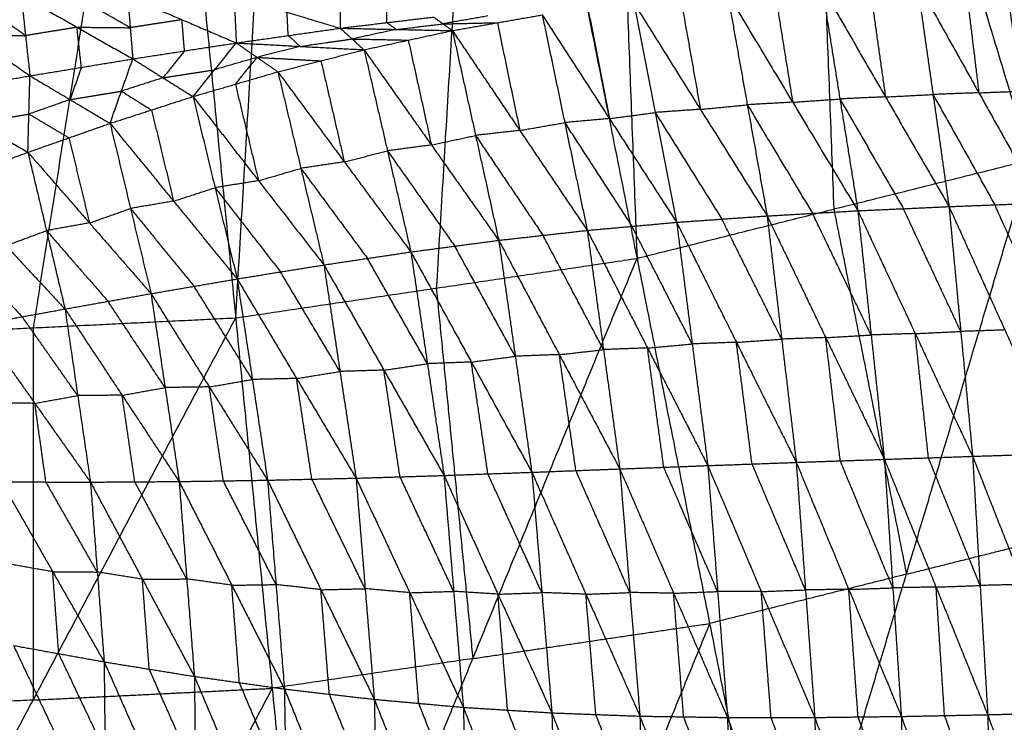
# Model space of a CAD drawing. Header units: millimetres. Extents: x -106 to 110, y -96 to 120.
# Tile 532 of 656: x 4 to 14, y -35 to -28. Entities that reach past the tile are written whole.
import ezdxf

# ---------------------------------------------------------------- set-up
doc = ezdxf.new("R2010")
doc.units = ezdxf.units.MM
doc.header["$MEASUREMENT"] = 0
doc.layers.add('Default', color=7, linetype='Continuous', true_color=0x000000)

msp = doc.modelspace()

# ---------------------------------------------------------------- linework, layer by layer
at = {"layer": 'Default'}
for points in [[(12.02, -12.671, 3.749), (13.149, -20.894, 3.779), (14.278, -29.117, 3.809)], [(12.02, -12.671, 3.749), (15.132, -20.185, 3.779), (18.244, -27.698, 3.809)], [(9.557, -13.552, 3.749), (9.875, -21.846, 3.779), (10.193, -30.141, 3.809)], [(9.557, -13.552, 3.749), (11.918, -21.335, 3.779), (14.278, -29.117, 3.809)], [(6.026, -30.759, 3.809), (6.523, -22.473, 3.779), (7.019, -14.187, 3.749)], [(7.019, -14.187, 3.749), (8.606, -22.164, 3.779), (10.193, -30.141, 3.809)], [(1.819, -30.966, 3.809), (3.125, -22.768, 3.779), (4.432, -14.571, 3.749)], [(4.432, -14.571, 3.749), (5.229, -22.665, 3.779), (6.026, -30.759, 3.809)], [(11.918, -21.335, 3.779), (12.077, -25.482, 3.794), (12.236, -29.629, 3.809)], [(8.606, -22.164, 3.779), (8.358, -26.307, 3.794), (8.109, -30.45, 3.809)], [(5.229, -22.665, 3.779), (4.576, -26.764, 3.794), (3.923, -30.862, 3.809)], [(13.101, -27.275, 0.067), (13.266, -28.439, -0.882), (13.432, -29.603, -1.83)], [(13.101, -27.275, 0.067), (13.742, -28.421, -0.885), (14.383, -29.566, -1.837)], [(13.6, -27.256, 0.067), (13.671, -27.838, -0.409), (13.742, -28.421, -0.885)], [(2.695, -27.396, -1.196), (3.293, -27.82, -0.896), (3.89, -28.245, -0.596)], [(11.132, -27.392, 0.065), (11.338, -28.546, -0.866), (11.544, -29.7, -1.797)], [(11.132, -27.392, 0.065), (11.809, -28.519, -0.876), (12.486, -29.646, -1.817)], [(11.622, -27.358, 0.065), (11.716, -27.939, -0.406), (11.809, -28.519, -0.876)], [(12.113, -27.324, 0.065), (12.299, -28.485, -0.876), (12.486, -29.646, -1.817)], [(12.113, -27.324, 0.065), (12.772, -28.464, -0.882), (13.432, -29.603, -1.83)], [(12.607, -27.299, 0.066), (12.69, -27.881, -0.408), (12.772, -28.464, -0.882)], [(3.844, -27.828, -0.79), (3.546, -27.616, -0.94), (3.247, -27.403, -1.091)], [(3.799, -27.411, -0.985), (3.844, -27.828, -0.79), (3.89, -28.245, -0.596)], [(3.799, -27.411, -0.985), (4.378, -27.74, -0.724), (4.958, -28.069, -0.464)], [(4.931, -27.745, -0.62), (4.641, -27.58, -0.751), (4.352, -27.416, -0.881)], [(4.905, -27.42, -0.777), (4.931, -27.745, -0.62), (4.958, -28.069, -0.464)], [(4.905, -27.42, -0.777), (5.468, -27.662, -0.559), (6.032, -27.903, -0.341)], [(6.009, -27.42, -0.582), (6.021, -27.661, -0.461), (6.032, -27.903, -0.341)], [(6.009, -27.42, -0.582), (6.56, -27.585, -0.406), (7.111, -27.75, -0.23)], [(7.109, -27.41, -0.407), (7.11, -27.58, -0.319), (7.111, -27.75, -0.23)], [(10.159, -27.486, 0.064), (10.381, -28.626, -0.852), (10.604, -29.766, -1.769)], [(10.159, -27.486, 0.064), (10.851, -28.593, -0.867), (11.544, -29.7, -1.797)], [(10.646, -27.439, 0.064), (10.749, -28.016, -0.401), (10.851, -28.593, -0.867)], [(6.571, -27.827, -0.285), (6.566, -27.706, -0.346), (6.56, -27.585, -0.406)], [(7.596, -27.692, -0.187), (7.595, -27.607, -0.231), (7.595, -27.522, -0.276)], [(9.684, -27.549, 0.064), (9.795, -28.119, -0.394), (9.906, -28.689, -0.852)], [(5.468, -27.662, -0.559), (5.2, -27.703, -0.59), (4.931, -27.745, -0.62)], [(5.495, -27.986, -0.402), (5.482, -27.824, -0.481), (5.468, -27.662, -0.559)], [(7.111, -27.75, -0.23), (7.596, -27.692, -0.187), (8.08, -27.634, -0.144)], [(7.596, -27.692, -0.187), (7.645, -27.727, -0.135), (7.694, -27.763, -0.083)], [(8.08, -27.634, -0.144), (8.178, -27.705, -0.04), (8.276, -27.775, 0.064)], [(8.645, -27.623, -0.04), (8.411, -27.664, -0.04), (8.178, -27.705, -0.04)], [(8.178, -27.705, -0.04), (8.46, -27.699, 0.012), (8.743, -27.693, 0.064)], [(8.276, -27.775, 0.064), (8.743, -27.693, 0.064), (9.209, -27.612, 0.064)], [(8.743, -27.693, 0.064), (8.859, -28.253, -0.384), (8.976, -28.812, -0.833)], [(9.209, -27.612, 0.064), (9.442, -28.731, -0.833), (9.676, -29.85, -1.729)], [(9.209, -27.612, 0.064), (9.906, -28.689, -0.852), (10.604, -29.766, -1.769)], [(4.378, -27.74, -0.724), (4.111, -27.784, -0.757), (3.844, -27.828, -0.79)], [(4.424, -28.157, -0.53), (4.401, -27.949, -0.627), (4.378, -27.74, -0.724)], [(4.378, -27.74, -0.724), (4.655, -27.742, -0.672), (4.931, -27.745, -0.62)], [(6.032, -27.903, -0.341), (6.571, -27.827, -0.285), (7.111, -27.75, -0.23)], [(7.111, -27.75, -0.23), (7.235, -27.862, -0.083), (7.359, -27.974, 0.064)], [(7.111, -27.75, -0.23), (7.694, -27.763, -0.083), (8.276, -27.775, 0.064)], [(7.694, -27.763, -0.083), (7.464, -27.812, -0.083), (7.235, -27.862, -0.083)], [(7.359, -27.974, 0.064), (7.818, -27.874, 0.064), (8.276, -27.775, 0.064)], [(7.694, -27.763, -0.083), (7.936, -27.734, -0.062), (8.178, -27.705, -0.04)], [(8.276, -27.775, 0.064), (8.517, -28.864, -0.806), (8.757, -29.953, -1.676)], [(8.276, -27.775, 0.064), (8.976, -28.812, -0.833), (9.676, -29.85, -1.729)], [(3.293, -27.82, -0.896), (3.569, -27.824, -0.843), (3.844, -27.828, -0.79)], [(4.958, -28.069, -0.464), (5.495, -27.986, -0.402), (6.032, -27.903, -0.341)], [(5.583, -28.46, 0.065), (5.808, -28.182, -0.138), (6.032, -27.903, -0.341)], [(6.032, -27.903, -0.341), (6.248, -28.053, -0.138), (6.464, -28.203, 0.065)], [(6.032, -27.903, -0.341), (6.696, -27.939, -0.138), (7.359, -27.974, 0.064)], [(6.571, -27.827, -0.285), (6.634, -27.883, -0.212), (6.696, -27.939, -0.138)], [(6.696, -27.939, -0.138), (6.965, -27.9, -0.111), (7.235, -27.862, -0.083)], [(7.235, -27.862, -0.083), (7.526, -27.868, -0.01), (7.818, -27.874, 0.064)], [(7.818, -27.874, 0.064), (7.938, -28.419, -0.371), (8.058, -28.963, -0.806)], [(5.495, -27.986, -0.402), (5.383, -28.125, -0.301), (5.271, -28.265, -0.199)], [(6.696, -27.939, -0.138), (6.472, -27.996, -0.138), (6.248, -28.053, -0.138)], [(6.464, -28.203, 0.065), (6.911, -28.089, 0.064), (7.359, -27.974, 0.064)], [(7.359, -27.974, 0.064), (7.602, -29.024, -0.772), (7.845, -30.074, -1.609)], [(7.359, -27.974, 0.064), (8.058, -28.963, -0.806), (8.757, -29.953, -1.676)], [(3.89, -28.245, -0.596), (4.424, -28.157, -0.53), (4.958, -28.069, -0.464)], [(4.722, -28.739, 0.066), (4.84, -28.404, -0.199), (4.958, -28.069, -0.464)], [(4.958, -28.069, -0.464), (5.271, -28.265, -0.199), (5.583, -28.46, 0.065)], [(6.248, -28.053, -0.138), (6.028, -28.117, -0.138), (5.808, -28.182, -0.138)], [(6.023, -28.332, 0.065), (6.136, -28.192, -0.036), (6.248, -28.053, -0.138)], [(6.248, -28.053, -0.138), (6.58, -28.071, -0.037), (6.911, -28.089, 0.064)], [(6.911, -28.089, 0.064), (7.033, -28.614, -0.354), (7.154, -29.139, -0.772)], [(4.424, -28.157, -0.53), (4.365, -28.324, -0.397), (4.306, -28.492, -0.265)], [(5.271, -28.265, -0.199), (5.539, -28.223, -0.168), (5.808, -28.182, -0.138)], [(5.583, -28.46, 0.065), (6.023, -28.332, 0.065), (6.464, -28.203, 0.065)], [(6.464, -28.203, 0.065), (6.703, -29.206, -0.732), (6.942, -30.209, -1.528)], [(6.464, -28.203, 0.065), (7.154, -29.139, -0.772), (7.845, -30.074, -1.609)], [(2.83, -28.427, -0.731), (3.36, -28.336, -0.663), (3.89, -28.245, -0.596)], [(3.869, -29.039, 0.068), (3.879, -28.642, -0.264), (3.89, -28.245, -0.596)], [(3.89, -28.245, -0.596), (4.306, -28.492, -0.265), (4.722, -28.739, 0.066)], [(5.271, -28.265, -0.199), (5.055, -28.334, -0.199), (4.84, -28.404, -0.199)], [(4.306, -28.492, -0.265), (4.573, -28.448, -0.232), (4.84, -28.404, -0.199)], [(4.84, -28.404, -0.199), (4.996, -28.502, -0.066), (5.152, -28.599, 0.066)], [(6.023, -28.332, 0.065), (6.143, -28.833, -0.333), (6.263, -29.334, -0.731)], [(13.742, -28.421, -0.885), (13.992, -28.411, -0.885), (14.242, -28.402, -0.885)], [(2.83, -28.427, -0.731), (3.35, -28.733, -0.331), (3.869, -29.039, 0.068)], [(4.306, -28.492, -0.265), (4.093, -28.567, -0.264), (3.879, -28.642, -0.264)], [(4.722, -28.739, 0.066), (5.152, -28.599, 0.066), (5.583, -28.46, 0.065)], [(5.583, -28.46, 0.065), (5.812, -29.407, -0.685), (6.041, -30.354, -1.435)], [(5.583, -28.46, 0.065), (6.263, -29.334, -0.731), (6.942, -30.209, -1.528)], [(11.809, -28.519, -0.876), (11.573, -28.532, -0.871), (11.338, -28.546, -0.866)], [(11.809, -28.519, -0.876), (12.054, -28.502, -0.876), (12.299, -28.485, -0.876)], [(12.772, -28.464, -0.882), (12.536, -28.474, -0.879), (12.299, -28.485, -0.876)], [(12.299, -28.485, -0.876), (12.629, -29.055, -1.35), (12.959, -29.625, -1.824)], [(12.772, -28.464, -0.882), (13.019, -28.451, -0.882), (13.266, -28.439, -0.882)], [(13.742, -28.421, -0.885), (13.504, -28.43, -0.884), (13.266, -28.439, -0.882)], [(13.266, -28.439, -0.882), (13.587, -29.012, -1.358), (13.908, -29.585, -1.834)], [(5.152, -28.599, 0.066), (5.267, -29.073, -0.309), (5.381, -29.546, -0.684)], [(10.851, -28.593, -0.867), (10.616, -28.609, -0.859), (10.381, -28.626, -0.852)], [(10.851, -28.593, -0.867), (11.095, -28.569, -0.866), (11.338, -28.546, -0.866)], [(11.338, -28.546, -0.866), (11.676, -29.109, -1.337), (12.015, -29.673, -1.807)], [(3.35, -28.733, -0.331), (3.614, -28.687, -0.298), (3.879, -28.642, -0.264)], [(3.879, -28.642, -0.264), (4.087, -28.765, -0.099), (4.295, -28.889, 0.067)], [(9.906, -28.689, -0.852), (9.674, -28.71, -0.842), (9.442, -28.731, -0.833)], [(9.906, -28.689, -0.852), (10.144, -28.658, -0.852), (10.381, -28.626, -0.852)], [(10.381, -28.626, -0.852), (10.728, -29.179, -1.318), (11.074, -29.733, -1.783)], [(3.869, -29.039, 0.068), (4.295, -28.889, 0.067), (4.722, -28.739, 0.066)], [(4.722, -28.739, 0.066), (4.934, -29.623, -0.633), (5.147, -30.507, -1.333)], [(4.722, -28.739, 0.066), (5.381, -29.546, -0.684), (6.041, -30.354, -1.435)], [(8.976, -28.812, -0.833), (8.746, -28.838, -0.819), (8.517, -28.864, -0.806)], [(8.976, -28.812, -0.833), (9.209, -28.772, -0.833), (9.442, -28.731, -0.833)], [(9.442, -28.731, -0.833), (9.791, -29.27, -1.291), (10.14, -29.808, -1.749)], [(4.295, -28.889, 0.067), (4.402, -29.331, -0.283), (4.508, -29.773, -0.633)], [(8.058, -28.963, -0.806), (8.287, -28.914, -0.806), (8.517, -28.864, -0.806)], [(8.517, -28.864, -0.806), (8.867, -29.383, -1.254), (9.217, -29.902, -1.702)], [(7.154, -29.139, -0.772), (7.378, -29.081, -0.772), (7.602, -29.024, -0.772)], [(8.058, -28.963, -0.806), (7.83, -28.994, -0.789), (7.602, -29.024, -0.772)], [(7.602, -29.024, -0.772), (7.952, -29.519, -1.207), (8.301, -30.014, -1.643)], [(3.028, -29.352, 0.069), (3.448, -29.195, 0.068), (3.869, -29.039, 0.068)], [(3.869, -29.039, 0.068), (4.062, -29.853, -0.578), (4.254, -30.667, -1.223)], [(3.869, -29.039, 0.068), (4.508, -29.773, -0.633), (5.147, -30.507, -1.333)], [(10.193, -30.141, 3.809), (12.236, -29.629, 3.809), (14.278, -29.117, 3.809)], [(11.701, -37.726, 3.861), (12.99, -33.422, 3.835), (14.278, -29.117, 3.809)], [(6.263, -29.334, -0.731), (6.483, -29.27, -0.732), (6.703, -29.206, -0.732)], [(7.154, -29.139, -0.772), (6.929, -29.172, -0.752), (6.703, -29.206, -0.732)], [(6.703, -29.206, -0.732), (7.048, -29.674, -1.15), (7.394, -30.141, -1.569)], [(6.263, -29.334, -0.731), (6.037, -29.371, -0.708), (5.812, -29.407, -0.685)], [(3.028, -29.352, 0.069), (3.641, -30.009, -0.577), (4.254, -30.667, -1.223)], [(5.381, -29.546, -0.684), (5.597, -29.477, -0.685), (5.812, -29.407, -0.685)], [(5.812, -29.407, -0.685), (6.152, -29.844, -1.083), (6.491, -30.281, -1.482)], [(4.508, -29.773, -0.633), (4.721, -29.698, -0.633), (4.934, -29.623, -0.633)], [(5.381, -29.546, -0.684), (5.158, -29.585, -0.659), (4.934, -29.623, -0.633)], [(4.934, -29.623, -0.633), (5.264, -30.027, -1.009), (5.594, -30.431, -1.384)], [(12.236, -29.629, 3.809), (12.613, -31.526, 3.822), (12.99, -33.422, 3.835)], [(12.486, -29.646, -1.817), (12.959, -29.625, -1.824), (13.432, -29.603, -1.83)], [(13.554, -30.9, -2.333), (13.257, -30.263, -2.078), (12.959, -29.625, -1.824)], [(13.432, -29.603, -1.83), (13.908, -29.585, -1.834), (14.383, -29.566, -1.837)], [(13.432, -29.603, -1.83), (13.554, -30.9, -2.333), (13.677, -32.197, -2.836)], [(13.432, -29.603, -1.83), (14.012, -30.885, -2.336), (14.592, -32.167, -2.842)], [(14.487, -30.867, -2.34), (14.197, -30.226, -2.087), (13.908, -29.585, -1.834)], [(10.604, -29.766, -1.769), (11.074, -29.733, -1.783), (11.544, -29.7, -1.797)], [(11.695, -30.98, -2.295), (11.384, -30.356, -2.039), (11.074, -29.733, -1.783)], [(11.544, -29.7, -1.797), (12.015, -29.673, -1.807), (12.486, -29.646, -1.817)], [(11.544, -29.7, -1.797), (11.695, -30.98, -2.295), (11.846, -32.26, -2.794)], [(11.544, -29.7, -1.797), (12.152, -30.964, -2.309), (12.761, -32.228, -2.82)], [(12.624, -30.937, -2.319), (12.319, -30.305, -2.063), (12.015, -29.673, -1.807)], [(12.486, -29.646, -1.817), (12.624, -30.937, -2.319), (12.761, -32.228, -2.82)], [(12.486, -29.646, -1.817), (13.081, -30.922, -2.327), (13.677, -32.197, -2.836)], [(4.508, -29.773, -0.633), (4.285, -29.813, -0.605), (4.062, -29.853, -0.578)], [(8.757, -29.953, -1.676), (9.217, -29.902, -1.702), (9.676, -29.85, -1.729)], [(9.676, -29.85, -1.729), (10.14, -29.808, -1.749), (10.604, -29.766, -1.769)], [(9.676, -29.85, -1.729), (9.845, -31.089, -2.213), (10.014, -32.328, -2.697)], [(9.676, -29.85, -1.729), (10.302, -31.072, -2.241), (10.928, -32.293, -2.754)], [(10.766, -31.03, -2.261), (10.453, -30.419, -2.005), (10.14, -29.808, -1.749)], [(10.604, -29.766, -1.769), (10.766, -31.03, -2.261), (10.928, -32.293, -2.754)], [(10.604, -29.766, -1.769), (11.225, -31.013, -2.281), (11.846, -32.26, -2.794)], [(3.641, -30.009, -0.577), (3.851, -29.931, -0.577), (4.062, -29.853, -0.578)], [(4.062, -29.853, -0.578), (4.381, -30.22, -0.928), (4.701, -30.587, -1.278)], [(9.845, -31.089, -2.213), (9.531, -30.495, -1.958), (9.217, -29.902, -1.702)], [(7.845, -30.074, -1.609), (8.301, -30.014, -1.643), (8.757, -29.953, -1.676)], [(8.929, -31.158, -2.148), (8.615, -30.586, -1.895), (8.301, -30.014, -1.643)], [(8.757, -29.953, -1.676), (8.929, -31.158, -2.148), (9.101, -32.363, -2.62)], [(8.757, -29.953, -1.676), (9.386, -31.141, -2.186), (10.014, -32.328, -2.697)], [(3.196, -30.09, -0.52), (3.502, -30.419, -0.843), (3.809, -30.747, -1.166)], [(6.026, -30.759, 3.809), (8.109, -30.45, 3.809), (10.193, -30.141, 3.809)], [(6.784, -38.456, 3.861), (8.488, -34.298, 3.835), (10.193, -30.141, 3.809)], [(6.942, -30.209, -1.528), (7.394, -30.141, -1.569), (7.845, -30.074, -1.609)], [(8.017, -31.235, -2.064), (7.705, -30.688, -1.817), (7.394, -30.141, -1.569)], [(7.845, -30.074, -1.609), (8.017, -31.235, -2.064), (8.189, -32.396, -2.52)], [(7.845, -30.074, -1.609), (8.473, -31.218, -2.114), (9.101, -32.363, -2.62)], [(10.193, -30.141, 3.809), (10.947, -33.934, 3.835), (11.701, -37.726, 3.861)], [(6.041, -30.354, -1.435), (6.491, -30.281, -1.482), (6.942, -30.209, -1.528)], [(6.942, -30.209, -1.528), (7.109, -31.316, -1.963), (7.276, -32.424, -2.399)], [(6.942, -30.209, -1.528), (7.565, -31.302, -2.024), (8.189, -32.396, -2.52)], [(5.147, -30.507, -1.333), (5.594, -30.431, -1.384), (6.041, -30.354, -1.435)], [(6.041, -30.354, -1.435), (6.199, -31.399, -1.847), (6.357, -32.445, -2.258)], [(6.041, -30.354, -1.435), (6.658, -31.389, -1.917), (7.276, -32.424, -2.399)], [(7.109, -31.316, -1.963), (6.8, -30.799, -1.723), (6.491, -30.281, -1.482)], [(6.199, -31.399, -1.847), (5.897, -30.915, -1.615), (5.594, -30.431, -1.384)], [(8.109, -30.45, 3.809), (8.299, -32.374, 3.822), (8.488, -34.298, 3.835)], [(4.254, -30.667, -1.223), (4.701, -30.587, -1.278), (5.147, -30.507, -1.333)], [(5.147, -30.507, -1.333), (5.293, -31.483, -1.718), (5.439, -32.459, -2.103)], [(5.147, -30.507, -1.333), (5.752, -31.476, -1.796), (6.357, -32.445, -2.258)], [(3.364, -30.828, -1.109), (3.809, -30.747, -1.166), (4.254, -30.667, -1.223)], [(4.254, -30.667, -1.223), (4.386, -31.566, -1.58), (4.518, -32.465, -1.936)], [(4.254, -30.667, -1.223), (4.847, -31.563, -1.663), (5.439, -32.459, -2.103)], [(5.293, -31.483, -1.718), (4.997, -31.035, -1.498), (4.701, -30.587, -1.278)], [(1.819, -38.7, 3.861), (3.923, -34.729, 3.835), (6.026, -30.759, 3.809)], [(1.819, -30.966, 3.809), (3.923, -30.862, 3.809), (6.026, -30.759, 3.809)], [(4.386, -31.566, -1.58), (4.098, -31.157, -1.373), (3.809, -30.747, -1.166)], [(6.026, -30.759, 3.809), (6.405, -34.607, 3.835), (6.784, -38.456, 3.861)], [(3.364, -30.828, -1.109), (3.941, -31.647, -1.523), (4.518, -32.465, -1.936)], [(3.923, -30.862, 3.809), (3.923, -32.796, 3.822), (3.923, -34.729, 3.835)], [(12.152, -30.964, -2.309), (11.923, -30.972, -2.302), (11.695, -30.98, -2.295)], [(12.152, -30.964, -2.309), (12.388, -30.95, -2.314), (12.624, -30.937, -2.319)], [(12.303, -32.244, -2.807), (12.228, -31.604, -2.558), (12.152, -30.964, -2.309)], [(13.081, -30.922, -2.327), (12.853, -30.93, -2.323), (12.624, -30.937, -2.319)], [(13.081, -30.922, -2.327), (13.318, -30.911, -2.33), (13.554, -30.9, -2.333)], [(13.219, -32.213, -2.828), (13.15, -31.567, -2.577), (13.081, -30.922, -2.327)], [(14.012, -30.885, -2.336), (13.783, -30.893, -2.335), (13.554, -30.9, -2.333)], [(10.302, -31.072, -2.241), (10.073, -31.08, -2.227), (9.845, -31.089, -2.213)], [(10.302, -31.072, -2.241), (10.534, -31.051, -2.251), (10.766, -31.03, -2.261)], [(10.471, -32.311, -2.725), (10.386, -31.691, -2.483), (10.302, -31.072, -2.241)], [(11.225, -31.013, -2.281), (10.995, -31.021, -2.271), (10.766, -31.03, -2.261)], [(11.225, -31.013, -2.281), (11.46, -30.996, -2.288), (11.695, -30.98, -2.295)], [(11.387, -32.277, -2.774), (11.306, -31.645, -2.527), (11.225, -31.013, -2.281)], [(8.473, -31.218, -2.114), (8.701, -31.188, -2.131), (8.929, -31.158, -2.148)], [(9.386, -31.141, -2.186), (9.157, -31.149, -2.167), (8.929, -31.158, -2.148)], [(9.386, -31.141, -2.186), (9.615, -31.115, -2.2), (9.845, -31.089, -2.213)], [(9.558, -32.345, -2.658), (9.472, -31.743, -2.422), (9.386, -31.141, -2.186)], [(7.565, -31.302, -2.024), (7.791, -31.269, -2.044), (8.017, -31.235, -2.064)], [(8.473, -31.218, -2.114), (8.245, -31.227, -2.089), (8.017, -31.235, -2.064)], [(8.645, -32.379, -2.57), (8.559, -31.799, -2.342), (8.473, -31.218, -2.114)], [(6.658, -31.389, -1.917), (6.884, -31.352, -1.94), (7.109, -31.316, -1.963)], [(7.565, -31.302, -2.024), (7.337, -31.309, -1.994), (7.109, -31.316, -1.963)], [(7.732, -32.41, -2.459), (7.649, -31.856, -2.242), (7.565, -31.302, -2.024)], [(4.847, -31.563, -1.663), (5.07, -31.523, -1.69), (5.293, -31.483, -1.718)], [(5.752, -31.476, -1.796), (5.523, -31.48, -1.757), (5.293, -31.483, -1.718)], [(5.752, -31.476, -1.796), (5.976, -31.438, -1.821), (6.199, -31.399, -1.847)], [(5.898, -32.452, -2.181), (5.825, -31.964, -1.988), (5.752, -31.476, -1.796)], [(6.658, -31.389, -1.917), (6.429, -31.394, -1.882), (6.199, -31.399, -1.847)], [(6.817, -32.434, -2.328), (6.737, -31.912, -2.123), (6.658, -31.389, -1.917)], [(3.941, -31.647, -1.523), (4.164, -31.606, -1.551), (4.386, -31.566, -1.58)], [(4.847, -31.563, -1.663), (4.617, -31.564, -1.621), (4.386, -31.566, -1.58)], [(4.979, -32.462, -2.02), (4.913, -32.013, -1.841), (4.847, -31.563, -1.663)], [(3.941, -31.647, -1.523), (3.71, -31.646, -1.479), (3.479, -31.645, -1.436)], [(4.056, -32.464, -1.849), (3.998, -32.055, -1.686), (3.941, -31.647, -1.523)], [(12.761, -32.228, -2.82), (13.219, -32.213, -2.828), (13.677, -32.197, -2.836)], [(13.677, -32.197, -2.836), (14.134, -32.182, -2.839), (14.592, -32.167, -2.842)], [(13.677, -32.197, -2.836), (13.755, -33.539, -2.95), (13.834, -34.881, -3.064)], [(13.677, -32.197, -2.836), (14.202, -33.528, -2.952), (14.726, -34.859, -3.068)], [(10.014, -32.328, -2.697), (10.471, -32.311, -2.725), (10.928, -32.293, -2.754)], [(10.928, -32.293, -2.754), (11.387, -32.277, -2.774), (11.846, -32.26, -2.794)], [(10.928, -32.293, -2.754), (11.03, -33.602, -2.87), (11.132, -34.91, -2.986)], [(10.928, -32.293, -2.754), (11.483, -33.602, -2.89), (12.038, -34.91, -3.026)], [(11.942, -33.585, -2.91), (11.664, -32.931, -2.842), (11.387, -32.277, -2.774)], [(11.846, -32.26, -2.794), (12.303, -32.244, -2.807), (12.761, -32.228, -2.82)], [(11.846, -32.26, -2.794), (11.942, -33.585, -2.91), (12.038, -34.91, -3.026)], [(11.846, -32.26, -2.794), (12.392, -33.579, -2.922), (12.937, -34.899, -3.051)], [(12.849, -33.564, -2.935), (12.576, -32.904, -2.871), (12.303, -32.244, -2.807)], [(12.761, -32.228, -2.82), (12.849, -33.564, -2.935), (12.937, -34.899, -3.051)], [(12.761, -32.228, -2.82), (13.298, -33.555, -2.942), (13.834, -34.881, -3.064)], [(13.755, -33.539, -2.95), (13.487, -32.876, -2.889), (13.219, -32.213, -2.828)], [(7.276, -32.424, -2.399), (7.732, -32.41, -2.459), (8.189, -32.396, -2.52)], [(8.189, -32.396, -2.52), (8.645, -32.379, -2.57), (9.101, -32.363, -2.62)], [(8.189, -32.396, -2.52), (8.289, -33.6, -2.63), (8.39, -34.805, -2.741)], [(8.189, -32.396, -2.52), (8.749, -33.629, -2.683), (9.309, -34.862, -2.846)], [(9.205, -33.613, -2.733), (8.925, -32.996, -2.651), (8.645, -32.379, -2.57)], [(9.101, -32.363, -2.62), (9.558, -32.345, -2.658), (10.014, -32.328, -2.697)], [(9.101, -32.363, -2.62), (9.205, -33.613, -2.733), (9.309, -34.862, -2.846)], [(9.101, -32.363, -2.62), (9.662, -33.63, -2.774), (10.223, -34.896, -2.928)], [(10.119, -33.612, -2.812), (9.838, -32.979, -2.735), (9.558, -32.345, -2.658)], [(10.014, -32.328, -2.697), (10.119, -33.612, -2.812), (10.223, -34.896, -2.928)], [(10.014, -32.328, -2.697), (10.573, -33.619, -2.841), (11.132, -34.91, -2.986)], [(11.03, -33.602, -2.87), (10.75, -32.956, -2.798), (10.471, -32.311, -2.725)], [(3.594, -32.463, -1.762), (4.056, -32.464, -1.849), (4.518, -32.465, -1.936)], [(3.594, -32.463, -1.762), (4.127, -33.397, -1.936), (4.66, -34.332, -2.111)], [(4.589, -33.399, -2.023), (4.323, -32.931, -1.936), (4.056, -32.464, -1.849)], [(4.518, -32.465, -1.936), (4.979, -32.462, -2.02), (5.439, -32.459, -2.103)], [(4.518, -32.465, -1.936), (4.589, -33.399, -2.023), (4.66, -34.332, -2.111)], [(4.518, -32.465, -1.936), (5.058, -33.474, -2.114), (5.597, -34.483, -2.291)], [(5.518, -33.471, -2.197), (5.249, -32.967, -2.108), (4.979, -32.462, -2.02)], [(5.439, -32.459, -2.103), (5.898, -32.452, -2.181), (6.357, -32.445, -2.258)], [(5.439, -32.459, -2.103), (5.518, -33.471, -2.197), (5.597, -34.483, -2.291)], [(5.439, -32.459, -2.103), (5.986, -33.536, -2.281), (6.532, -34.614, -2.459)], [(6.445, -33.529, -2.359), (6.172, -32.991, -2.27), (5.898, -32.452, -2.181)], [(6.357, -32.445, -2.258), (6.817, -32.434, -2.328), (7.276, -32.424, -2.399)], [(6.357, -32.445, -2.258), (6.445, -33.529, -2.359), (6.532, -34.614, -2.459)], [(6.357, -32.445, -2.258), (6.911, -33.583, -2.434), (7.465, -34.721, -2.611)], [(7.37, -33.572, -2.505), (7.093, -33.003, -2.417), (6.817, -32.434, -2.328)], [(7.276, -32.424, -2.399), (7.37, -33.572, -2.505), (7.465, -34.721, -2.611)], [(7.276, -32.424, -2.399), (7.833, -33.614, -2.57), (8.39, -34.805, -2.741)], [(8.289, -33.6, -2.63), (8.011, -33.005, -2.545), (7.732, -32.41, -2.459)], [(12.99, -33.422, 3.835), (14.195, -33.12, 3.835), (15.401, -32.818, 3.835)], [(4.127, -33.397, -1.936), (3.892, -33.355, -1.889), (3.656, -33.313, -1.842)], [(4.189, -34.247, -2.016), (4.158, -33.822, -1.976), (4.127, -33.397, -1.936)], [(4.127, -33.397, -1.936), (4.358, -33.398, -1.98), (4.589, -33.399, -2.023)], [(5.058, -33.474, -2.114), (4.823, -33.436, -2.069), (4.589, -33.399, -2.023)], [(12.99, -33.422, 3.835), (11.969, -33.678, 3.835), (10.947, -33.934, 3.835)], [(5.058, -33.474, -2.114), (5.288, -33.473, -2.155), (5.518, -33.471, -2.197)], [(5.129, -34.408, -2.201), (5.093, -33.941, -2.157), (5.058, -33.474, -2.114)], [(5.986, -33.536, -2.281), (5.752, -33.504, -2.239), (5.518, -33.471, -2.197)], [(5.986, -33.536, -2.281), (6.215, -33.533, -2.32), (6.445, -33.529, -2.359)], [(6.911, -33.583, -2.434), (6.678, -33.556, -2.397), (6.445, -33.529, -2.359)], [(14.202, -33.528, -2.952), (13.979, -33.534, -2.951), (13.755, -33.539, -2.95)], [(6.065, -34.548, -2.375), (6.025, -34.042, -2.328), (5.986, -33.536, -2.281)], [(6.911, -33.583, -2.434), (7.141, -33.578, -2.47), (7.37, -33.572, -2.505)], [(6.999, -34.668, -2.535), (6.955, -34.125, -2.485), (6.911, -33.583, -2.434)], [(7.833, -33.614, -2.57), (7.601, -33.593, -2.537), (7.37, -33.572, -2.505)], [(7.833, -33.614, -2.57), (8.061, -33.607, -2.6), (8.289, -33.6, -2.63)], [(7.927, -34.763, -2.676), (7.88, -34.189, -2.623), (7.833, -33.614, -2.57)], [(8.749, -33.629, -2.683), (8.519, -33.615, -2.657), (8.289, -33.6, -2.63)], [(8.749, -33.629, -2.683), (8.977, -33.621, -2.708), (9.205, -33.613, -2.733)], [(8.849, -34.833, -2.794), (8.799, -34.231, -2.738), (8.749, -33.629, -2.683)], [(9.662, -33.63, -2.774), (9.434, -33.621, -2.753), (9.205, -33.613, -2.733)], [(9.662, -33.63, -2.774), (9.89, -33.621, -2.793), (10.119, -33.612, -2.812)], [(9.766, -34.879, -2.887), (9.714, -34.254, -2.83), (9.662, -33.63, -2.774)], [(10.573, -33.619, -2.841), (10.346, -33.616, -2.827), (10.119, -33.612, -2.812)], [(10.573, -33.619, -2.841), (10.801, -33.611, -2.856), (11.03, -33.602, -2.87)], [(10.677, -34.903, -2.957), (10.625, -34.261, -2.899), (10.573, -33.619, -2.841)], [(11.483, -33.602, -2.89), (11.256, -33.602, -2.88), (11.03, -33.602, -2.87)], [(11.483, -33.602, -2.89), (11.712, -33.593, -2.9), (11.942, -33.585, -2.91)], [(11.585, -34.91, -3.006), (11.534, -34.256, -2.948), (11.483, -33.602, -2.89)], [(12.392, -33.579, -2.922), (12.167, -33.582, -2.916), (11.942, -33.585, -2.91)], [(12.392, -33.579, -2.922), (12.62, -33.572, -2.929), (12.849, -33.564, -2.935)], [(12.488, -34.904, -3.038), (12.44, -34.242, -2.98), (12.392, -33.579, -2.922)], [(13.298, -33.555, -2.942), (13.073, -33.559, -2.939), (12.849, -33.564, -2.935)], [(13.298, -33.555, -2.942), (13.527, -33.547, -2.946), (13.755, -33.539, -2.95)], [(13.386, -34.89, -3.058), (13.342, -34.222, -3), (13.298, -33.555, -2.942)], [(8.488, -34.298, 3.835), (9.718, -34.116, 3.835), (10.947, -33.934, 3.835)], [(10.947, -33.934, 3.835), (10.095, -36.012, 3.848), (9.243, -38.091, 3.861)], [(3.719, -34.162, -1.922), (4.189, -34.247, -2.016), (4.66, -34.332, -2.111)], [(3.719, -34.162, -1.922), (4.199, -35.178, -1.897), (4.68, -36.194, -1.872)], [(4.67, -35.263, -1.991), (4.43, -34.755, -2.004), (4.189, -34.247, -2.016)], [(4.66, -34.332, -2.111), (4.67, -35.263, -1.991), (4.68, -36.194, -1.872)], [(4.66, -34.332, -2.111), (5.129, -34.408, -2.201), (5.597, -34.483, -2.291)], [(4.66, -34.332, -2.111), (5.141, -35.418, -2.072), (5.621, -36.504, -2.033)], [(8.488, -34.298, 3.835), (7.447, -34.453, 3.835), (6.405, -34.607, 3.835)], [(5.609, -35.493, -2.162), (5.369, -34.95, -2.182), (5.129, -34.408, -2.201)], [(5.597, -34.483, -2.291), (5.609, -35.493, -2.162), (5.621, -36.504, -2.033)], [(5.597, -34.483, -2.291), (6.065, -34.548, -2.375), (6.532, -34.614, -2.459)], [(5.597, -34.483, -2.291), (6.082, -35.632, -2.237), (6.566, -36.78, -2.183)], [(6.549, -35.697, -2.321), (6.307, -35.123, -2.348), (6.065, -34.548, -2.375)], [(3.923, -34.729, 3.835), (5.164, -34.668, 3.835), (6.405, -34.607, 3.835)], [(6.405, -34.607, 3.835), (5.353, -36.592, 3.848), (4.302, -38.578, 3.861)], [(6.532, -34.614, -2.459), (6.549, -35.697, -2.321), (6.566, -36.78, -2.183)], [(6.532, -34.614, -2.459), (6.999, -34.668, -2.535), (7.465, -34.721, -2.611)], [(6.532, -34.614, -2.459), (7.021, -35.816, -2.389), (7.509, -37.018, -2.319)], [(3.923, -34.729, 3.835), (2.871, -34.781, 3.835), (1.819, -34.833, 3.835)], [(7.487, -35.87, -2.465), (7.243, -35.269, -2.5), (6.999, -34.668, -2.535)], [(7.465, -34.721, -2.611), (7.487, -35.87, -2.465), (7.509, -37.018, -2.319)], [(7.465, -34.721, -2.611), (7.927, -34.763, -2.676), (8.39, -34.805, -2.741)], [(7.465, -34.721, -2.611), (7.956, -35.967, -2.523), (8.448, -37.213, -2.435)], [(8.419, -36.009, -2.588), (8.173, -35.386, -2.632), (7.927, -34.763, -2.676)], [(8.39, -34.805, -2.741), (8.419, -36.009, -2.588), (8.448, -37.213, -2.435)], [(8.39, -34.805, -2.741), (8.849, -34.833, -2.794), (9.309, -34.862, -2.846)], [(8.39, -34.805, -2.741), (8.885, -36.083, -2.635), (9.379, -37.361, -2.53)], [(9.344, -36.112, -2.688), (9.097, -35.473, -2.741), (8.849, -34.833, -2.794)], [(13.834, -34.881, -3.064), (14.28, -34.87, -3.066), (14.726, -34.859, -3.068)], [(9.309, -34.862, -2.846), (9.344, -36.112, -2.688), (9.379, -37.361, -2.53)], [(9.309, -34.862, -2.846), (9.766, -34.879, -2.887), (10.223, -34.896, -2.928)], [(9.309, -34.862, -2.846), (9.806, -36.162, -2.725), (10.303, -37.461, -2.604)], [(10.263, -36.179, -2.766), (10.014, -35.529, -2.826), (9.766, -34.879, -2.887)], [(10.223, -34.896, -2.928), (10.263, -36.179, -2.766), (10.303, -37.461, -2.604)], [(10.223, -34.896, -2.928), (10.677, -34.903, -2.957), (11.132, -34.91, -2.986)], [(10.223, -34.896, -2.928), (10.719, -36.208, -2.792), (11.215, -37.521, -2.657)], [(11.173, -36.215, -2.822), (10.925, -35.559, -2.889), (10.677, -34.903, -2.957)], [(11.132, -34.91, -2.986), (11.173, -36.215, -2.822), (11.215, -37.521, -2.657)], [(11.132, -34.91, -2.986), (11.585, -34.91, -3.006), (12.038, -34.91, -3.026)], [(11.132, -34.91, -2.986), (11.626, -36.23, -2.84), (12.12, -37.55, -2.694)], [(12.079, -36.23, -2.86), (11.832, -35.57, -2.933), (11.585, -34.91, -3.006)], [(12.038, -34.91, -3.026), (12.488, -34.904, -3.038), (12.937, -34.899, -3.051)], [(12.038, -34.91, -3.026), (12.079, -36.23, -2.86), (12.12, -37.55, -2.694)], [(12.038, -34.91, -3.026), (12.526, -36.234, -2.872), (13.015, -37.558, -2.717)], [(12.976, -36.229, -2.884), (12.732, -35.567, -2.961), (12.488, -34.904, -3.038)], [(12.937, -34.899, -3.051), (13.386, -34.89, -3.058), (13.834, -34.881, -3.064)], [(12.937, -34.899, -3.051), (12.976, -36.229, -2.884), (13.015, -37.558, -2.717)], [(12.937, -34.899, -3.051), (13.421, -36.225, -2.891), (13.905, -37.552, -2.731)], [(13.87, -36.216, -2.897), (13.628, -35.553, -2.977), (13.386, -34.89, -3.058)], [(13.834, -34.881, -3.064), (13.87, -36.216, -2.897), (13.905, -37.552, -2.731)], [(13.834, -34.881, -3.064), (14.311, -36.209, -2.9), (14.787, -37.536, -2.735)]]:
    msp.add_open_spline(points, degree=2, dxfattribs=at)

doc.saveas('drawing.dxf')
